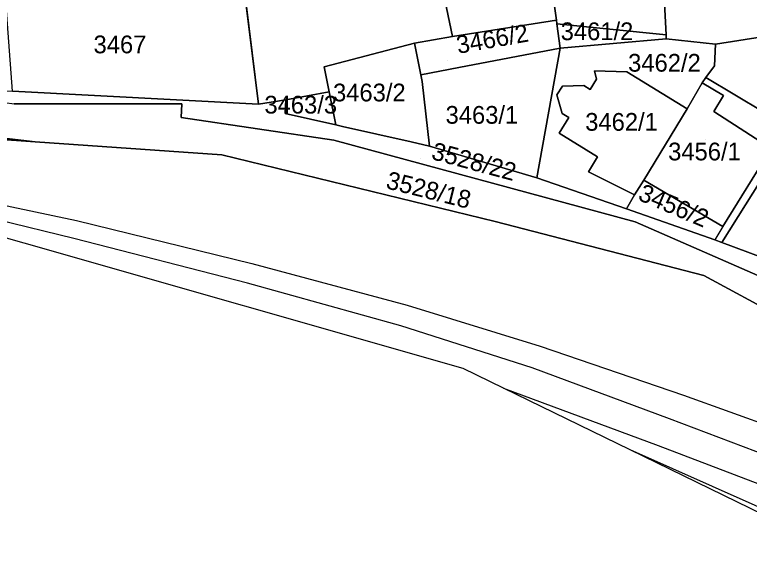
# Model space of a CAD drawing. Extents: x -262657 to -261595, y -1238015 to -1237156.
# Drawn here: x -262269.2 to -262186.5, y -1237601 to -1237540.4 of the extents above; entities that cross this region are included whole.
import ezdxf

# ---------------------------------------------------------------- set-up
doc = ezdxf.new("R2010")
doc.units = 0
for name, color, linetype in [('body_kn', 7, 'Continuous'), ('kladpar_druhypozemkov', 7, 'Continuous'), ('kladpar_hranice', 7, 'Continuous'), ('kladpar_parcelnecisla', 7, 'Continuous'), ('kladpar_plochy', 7, 'Continuous'), ('zappar_hrandruhpozemk', 7, 'Continuous')]:
    doc.layers.add(name, color=color, linetype=linetype)

msp = doc.modelspace()

# ---------------------------------------------------------------- linework, layer by layer
at = {"layer": 'body_kn'}
for p, q in [((-262208.22, -1237541.03), (-262208.22, -1237541.03)), ((-262208.16, -1237541.45), (-262208.16, -1237541.45)), ((-262208.16, -1237541.45), (-262208.16, -1237541.45)), ((-262219.93, -1237542.86), (-262219.93, -1237542.86)), ((-262195.87, -1237542.69), (-262195.87, -1237542.69)), ((-262195.87, -1237542.69), (-262195.87, -1237542.69)), ((-262224.18, -1237543.63), (-262224.18, -1237543.63)), ((-262224.18, -1237543.63), (-262224.18, -1237543.63)), ((-262195.85, -1237543.12), (-262195.85, -1237543.12)), ((-262190.29, -1237543.75), (-262190.29, -1237543.75)), ((-262207.78, -1237544.2), (-262207.78, -1237544.2)), ((-262207.78, -1237544.2), (-262207.78, -1237544.2)), ((-262234.38, -1237546.3), (-262234.38, -1237546.3)), ((-262234.38, -1237546.3), (-262234.38, -1237546.3)), ((-262190.39, -1237546.16), (-262190.39, -1237546.16)), ((-262219.21, -1237546.37), (-262219.21, -1237546.37)), ((-262203.93, -1237546.72), (-262203.93, -1237546.72)), ((-262200.28, -1237546.85), (-262200.28, -1237546.85)), ((-262223.5, -1237547.17), (-262223.5, -1237547.17)), ((-262223.5, -1237547.17), (-262223.5, -1237547.17)), ((-262223.35, -1237547.95), (-262223.35, -1237547.95)), ((-262203.69, -1237547.69), (-262203.69, -1237547.69)), ((-262191.37, -1237547.49), (-262191.37, -1237547.49)), ((-262207.54, -1237548.46), (-262207.54, -1237548.46)), ((-262205.14, -1237548.38), (-262205.14, -1237548.38)), ((-262191.8, -1237548.08), (-262191.8, -1237548.08)), ((-262233.82, -1237549.1), (-262233.82, -1237549.1)), ((-262208.15, -1237549.45), (-262208.15, -1237549.45)), ((-262204.4, -1237548.84), (-262204.4, -1237548.84)), ((-262189.4, -1237549.52), (-262189.4, -1237549.52)), ((-262238.68, -1237550.01), (-262238.68, -1237550.01)), ((-262238.68, -1237550.01), (-262238.68, -1237550.01)), ((-262250.41, -1237550.47), (-262250.41, -1237550.47)), ((-262241.76, -1237550.48), (-262241.76, -1237550.48)), ((-262241.76, -1237550.48), (-262241.76, -1237550.48)), ((-262193.47, -1237551.01), (-262193.47, -1237551.01)), ((-262193.47, -1237551.01), (-262193.47, -1237551.01)), ((-262250.47, -1237552.01), (-262250.47, -1237552.01)), ((-262238.76, -1237551.55), (-262238.76, -1237551.55)), ((-262207.55, -1237551.54), (-262207.55, -1237551.54)), ((-262206.82, -1237551.98), (-262206.82, -1237551.98)), ((-262190.48, -1237551.32), (-262190.48, -1237551.32)), ((-262233.07, -1237552.83), (-262233.07, -1237552.83)), ((-262232.32, -1237553), (-262232.32, -1237553)), ((-262233.3, -1237554.55), (-262233.3, -1237554.55)), ((-262207.92, -1237553.76), (-262207.92, -1237553.76)), ((-262266.92, -1237554.73), (-262266.92, -1237554.73)), ((-262266.92, -1237554.73), (-262266.92, -1237554.73)), ((-262224.57, -1237554.75), (-262224.57, -1237554.75)), ((-262222.49, -1237555.21), (-262222.49, -1237555.21)), ((-262245.89, -1237556.21), (-262245.89, -1237556.21)), ((-262203.57, -1237556.42), (-262203.57, -1237556.42)), ((-262204.61, -1237558.11), (-262204.61, -1237558.11)), ((-262210.43, -1237558.79), (-262210.43, -1237558.79)), ((-262198.38, -1237559.06), (-262198.38, -1237559.06)), ((-262199.41, -1237560.7), (-262199.41, -1237560.7)), ((-262200.33, -1237562.28), (-262200.33, -1237562.28)), ((-262200.33, -1237562.28), (-262200.33, -1237562.28)), ((-262262.26, -1237563.6), (-262262.26, -1237563.6)), ((-262215.1, -1237563.73), (-262215.1, -1237563.73)), ((-262199.34, -1237563.75), (-262199.34, -1237563.75)), ((-262189.46, -1237564.28), (-262189.46, -1237564.28)), ((-262189.46, -1237564.28), (-262189.46, -1237564.28)), ((-262262.57, -1237565.64), (-262262.57, -1237565.64)), ((-262190.37, -1237565.77), (-262190.37, -1237565.77)), ((-262189.59, -1237566.07), (-262189.59, -1237566.07)), ((-262189.59, -1237566.07), (-262189.59, -1237566.07)), ((-262242.52, -1237568.45), (-262242.52, -1237568.45)), ((-262191.61, -1237569.82), (-262191.61, -1237569.82)), ((-262243, -1237570.66), (-262243, -1237570.66)), ((-262225.04, -1237573.15), (-262225.04, -1237573.15)), ((-262225.73, -1237575.48), (-262225.73, -1237575.48)), ((-262210.05, -1237577.76), (-262210.05, -1237577.76)), ((-262210.94, -1237580.19), (-262210.94, -1237580.19)), ((-262218.71, -1237580.27), (-262218.71, -1237580.27)), ((-262214.16, -1237582.49), (-262214.16, -1237582.49)), ((-262214.16, -1237582.49), (-262214.16, -1237582.49)), ((-262193.89, -1237583.28), (-262193.89, -1237583.28)), ((-262195.46, -1237585.94), (-262195.46, -1237585.94)), ((-262196.75, -1237588.97), (-262196.75, -1237588.97)), ((-262199.91, -1237589.44), (-262199.91, -1237589.44))]:
    msp.add_line(p, q, dxfattribs=at)
at = {"layer": 'kladpar_druhypozemkov'}
for p, q in [((-262257.74, -1237542.78), (-262257.74, -1237542.78)), ((-262207.05, -1237543.34), (-262207.05, -1237543.34)), ((-262220.46, -1237545.54), (-262220.46, -1237545.54)), ((-262194.78, -1237545.53), (-262194.78, -1237545.53)), ((-262228.31, -1237548.21), (-262228.31, -1237548.21)), ((-262235.7, -1237549.97), (-262235.7, -1237549.97)), ((-262216.36, -1237551.14), (-262216.36, -1237551.14)), ((-262200.53, -1237551.88), (-262200.53, -1237551.88)), ((-262191.38, -1237554.42), (-262191.38, -1237554.42)), ((-262223.53, -1237556.65), (-262223.53, -1237556.65)), ((-262221.06, -1237560.33), (-262221.06, -1237560.33))]:
    msp.add_line(p, q, dxfattribs=at)
at = {"layer": 'kladpar_hranice'}
msp.add_line((-262266.92, -1237554.73), (-262300.35, -1237552.38), dxfattribs=at)
for points in [[(-262189.61, -1237529.35), (-262189.98, -1237522.27), (-262188.07, -1237522.17), (-262188.55, -1237512.9), (-262184.64, -1237512.65), (-262184.91, -1237529.32), (-262185.04, -1237542.92), (-262190.29, -1237543.75), (-262195.85, -1237543.12), (-262195.87, -1237542.69), (-262197.1, -1237519.2), (-262197.92, -1237504)], [(-262195.87, -1237542.69), (-262208.16, -1237541.45), (-262208.22, -1237541.03), (-262210, -1237528.34), (-262204.01, -1237528.11), (-262202.25, -1237528.05), (-262202.43, -1237519.38), (-262197.68, -1237519.2), (-262197.1, -1237519.2), (-262195.87, -1237542.69)], [(-262244.6, -1237526.72), (-262232, -1237525.29), (-262229.63, -1237525.03), (-262223.16, -1237527.38), (-262219.93, -1237542.86), (-262224.18, -1237543.63), (-262234.38, -1237546.3)], [(-262234.38, -1237546.3), (-262233.82, -1237549.1), (-262238.68, -1237550.01), (-262241.76, -1237550.48), (-262243.58, -1237535.83), (-262244.6, -1237526.72)], [(-262210, -1237528.34), (-262208.22, -1237541.03), (-262219.93, -1237542.86), (-262223.16, -1237527.38)], [(-262241.76, -1237550.48), (-262269.47, -1237549.04), (-262270.96, -1237529.28), (-262265.84, -1237528.72), (-262265.82, -1237529.24), (-262265.52, -1237536.87), (-262253.53, -1237536.4), (-262243.58, -1237535.83), (-262241.76, -1237550.48)], [(-262224.18, -1237543.63), (-262219.93, -1237542.86), (-262208.22, -1237541.03), (-262208.16, -1237541.45), (-262207.78, -1237544.2), (-262219.21, -1237546.37), (-262223.5, -1237547.17), (-262224.18, -1237543.63)], [(-262208.16, -1237541.45), (-262195.87, -1237542.69), (-262195.85, -1237543.12), (-262207.78, -1237544.2), (-262208.16, -1237541.45)], [(-262181.83, -1237568.98), (-262189.59, -1237566.07), (-262181.58, -1237553.36), (-262191.37, -1237547.49), (-262190.39, -1237546.16), (-262190.29, -1237543.75), (-262185.04, -1237542.92), (-262172.97, -1237543.92), (-262172.13, -1237544.35), (-262167.81, -1237546.39), (-262173.7, -1237557.32), (-262174.62, -1237556.9), (-262176.21, -1237559.66), (-262177.64, -1237562.07), (-262178.13, -1237562.91), (-262181.14, -1237561.11), (-262183.96, -1237565.59), (-262180.82, -1237567.28), (-262181.83, -1237568.98)], [(-262234.38, -1237546.3), (-262224.18, -1237543.63), (-262223.5, -1237547.17), (-262223.35, -1237547.95), (-262222.49, -1237555.21), (-262224.57, -1237554.75), (-262232.32, -1237553), (-262233.07, -1237552.83), (-262233.82, -1237549.1), (-262234.38, -1237546.3)], [(-262200.33, -1237562.28), (-262210.43, -1237558.79), (-262207.78, -1237544.2), (-262195.85, -1237543.12), (-262190.29, -1237543.75), (-262190.39, -1237546.16), (-262191.37, -1237547.49), (-262191.8, -1237548.08), (-262193.47, -1237551.01), (-262200.28, -1237546.85), (-262203.93, -1237546.72), (-262203.69, -1237547.69), (-262204.4, -1237548.84), (-262205.14, -1237548.38), (-262207.54, -1237548.46), (-262208.15, -1237549.45), (-262207.55, -1237551.54), (-262206.82, -1237551.98), (-262207.92, -1237553.76), (-262203.57, -1237556.42), (-262204.61, -1237558.11), (-262199.41, -1237560.7), (-262200.33, -1237562.28)], [(-262223.5, -1237547.17), (-262219.21, -1237546.37), (-262207.78, -1237544.2), (-262210.43, -1237558.79), (-262222.49, -1237555.21), (-262223.35, -1237547.95), (-262223.5, -1237547.17)], [(-262193.47, -1237551.01), (-262198.38, -1237559.06), (-262199.41, -1237560.7), (-262204.61, -1237558.11), (-262203.57, -1237556.42), (-262207.92, -1237553.76), (-262206.82, -1237551.98), (-262207.55, -1237551.54), (-262208.15, -1237549.45), (-262207.54, -1237548.46), (-262205.14, -1237548.38), (-262204.4, -1237548.84), (-262203.69, -1237547.69), (-262203.93, -1237546.72), (-262200.28, -1237546.85), (-262193.47, -1237551.01)], [(-262189.59, -1237566.07), (-262190.37, -1237565.77), (-262200.33, -1237562.28), (-262199.41, -1237560.7), (-262198.38, -1237559.06), (-262189.46, -1237564.28), (-262184.02, -1237555.5), (-262190.48, -1237551.32), (-262189.4, -1237549.52), (-262191.8, -1237548.08), (-262191.37, -1237547.49), (-262181.58, -1237553.36), (-262189.59, -1237566.07)], [(-262284.57, -1237548.36), (-262280.56, -1237548.52), (-262275.85, -1237548.71), (-262269.47, -1237549.04), (-262241.76, -1237550.48), (-262238.68, -1237550.01), (-262238.76, -1237551.55), (-262233.07, -1237552.83), (-262232.32, -1237553), (-262224.57, -1237554.75), (-262222.49, -1237555.21), (-262210.43, -1237558.79), (-262200.33, -1237562.28), (-262190.37, -1237565.77), (-262189.59, -1237566.07), (-262181.83, -1237568.98), (-262172.07, -1237573.52)], [(-262193.47, -1237551.01), (-262191.8, -1237548.08), (-262189.4, -1237549.52), (-262190.48, -1237551.32), (-262184.02, -1237555.5), (-262189.46, -1237564.28), (-262198.38, -1237559.06), (-262193.47, -1237551.01)], [(-262238.68, -1237550.01), (-262233.82, -1237549.1), (-262233.07, -1237552.83), (-262238.76, -1237551.55), (-262238.68, -1237550.01)], [(-262163.92, -1237579.25), (-262199.34, -1237563.75), (-262233.3, -1237554.55), (-262250.47, -1237552.01), (-262250.41, -1237550.47), (-262269.27, -1237550.46)], [(-262269.27, -1237550.46), (-262250.41, -1237550.47), (-262250.47, -1237552.01), (-262233.3, -1237554.55), (-262199.34, -1237563.75), (-262163.92, -1237579.25)], [(-262021.16, -1237749.53), (-262023.07, -1237746.54), (-262062.32, -1237685.22), (-262069, -1237678.62), (-262099.55, -1237648.46), (-262139.84, -1237618.74), (-262199.91, -1237589.44), (-262214.16, -1237582.49), (-262218.71, -1237580.27), (-262317.63, -1237552.02)], [(-262300.35, -1237552.38), (-262290.64, -1237551.94), (-262266.92, -1237554.73)], [(-262266.92, -1237554.73), (-262290.64, -1237551.94), (-262300.35, -1237552.38)], [(-262300.35, -1237552.38), (-262266.92, -1237554.73), (-262245.89, -1237556.21), (-262215.1, -1237563.73), (-262191.61, -1237569.82), (-262182.88, -1237574.53), (-262168.75, -1237582.94), (-262143.5, -1237598.35), (-262084.62, -1237634.29), (-262085.82, -1237636.26), (-262084.08, -1237640.44), (-262083.99, -1237644.63), (-262083.24, -1237649.32), (-262080.3, -1237653.05), (-262067.75, -1237663.13)], [(-262143.5, -1237598.35), (-262168.75, -1237582.94), (-262182.88, -1237574.53), (-262191.61, -1237569.82), (-262215.1, -1237563.73), (-262245.89, -1237556.21), (-262266.92, -1237554.73)]]:
    msp.add_lwpolyline(points, dxfattribs=at)
at = {"layer": 'kladpar_plochy'}
for p, q in [((-262223.16, -1237527.38), (-262219.93, -1237542.86)), ((-262241.76, -1237550.48), (-262243.58, -1237535.83)), ((-262219.93, -1237542.86), (-262224.18, -1237543.63)), ((-262224.18, -1237543.63), (-262234.38, -1237546.3)), ((-262234.38, -1237546.3), (-262233.82, -1237549.1)), ((-262233.82, -1237549.1), (-262238.68, -1237550.01)), ((-262238.68, -1237550.01), (-262241.76, -1237550.48))]:
    msp.add_line(p, q, dxfattribs=at)
for points in [[(-262197.92, -1237504), (-262192.03, -1237505.31), (-262191.72, -1237511.18), (-262195.66, -1237511.38), (-262194.72, -1237529.61), (-262194.68, -1237530.43), (-262189.57, -1237530.17), (-262189.61, -1237529.35), (-262189.98, -1237522.27), (-262188.07, -1237522.17), (-262188.55, -1237512.9), (-262184.64, -1237512.65), (-262184.91, -1237529.32), (-262185.04, -1237542.92), (-262190.29, -1237543.75), (-262195.85, -1237543.12), (-262195.87, -1237542.69), (-262197.1, -1237519.2)], [(-262195.87, -1237542.69), (-262208.16, -1237541.45), (-262208.22, -1237541.03), (-262210, -1237528.34), (-262204.01, -1237528.11), (-262202.25, -1237528.05), (-262202.43, -1237519.38), (-262197.68, -1237519.2), (-262197.1, -1237519.2)], [(-262241.76, -1237550.48), (-262269.47, -1237549.04), (-262270.96, -1237529.28), (-262265.84, -1237528.72), (-262265.82, -1237529.24), (-262265.52, -1237536.87), (-262253.53, -1237536.4), (-262243.58, -1237535.83)], [(-262224.18, -1237543.63), (-262219.93, -1237542.86), (-262208.22, -1237541.03), (-262208.16, -1237541.45), (-262207.78, -1237544.2), (-262219.21, -1237546.37), (-262223.5, -1237547.17)], [(-262208.16, -1237541.45), (-262195.87, -1237542.69), (-262195.85, -1237543.12), (-262207.78, -1237544.2)], [(-262181.83, -1237568.98), (-262189.59, -1237566.07), (-262181.58, -1237553.36), (-262191.37, -1237547.49), (-262190.39, -1237546.16), (-262190.29, -1237543.75), (-262185.04, -1237542.92), (-262172.97, -1237543.92), (-262172.13, -1237544.35), (-262167.81, -1237546.39), (-262173.7, -1237557.32), (-262174.62, -1237556.9), (-262176.21, -1237559.66), (-262177.64, -1237562.07), (-262178.13, -1237562.91), (-262181.14, -1237561.11), (-262183.96, -1237565.59), (-262180.82, -1237567.28)], [(-262234.38, -1237546.3), (-262224.18, -1237543.63), (-262223.5, -1237547.17), (-262223.35, -1237547.95), (-262222.49, -1237555.21), (-262224.57, -1237554.75), (-262232.32, -1237553), (-262233.07, -1237552.83), (-262233.82, -1237549.1)], [(-262200.33, -1237562.28), (-262210.43, -1237558.79), (-262207.78, -1237544.2), (-262195.85, -1237543.12), (-262190.29, -1237543.75), (-262190.39, -1237546.16), (-262191.37, -1237547.49), (-262191.8, -1237548.08), (-262193.47, -1237551.01), (-262200.28, -1237546.85), (-262203.93, -1237546.72), (-262203.69, -1237547.69), (-262204.4, -1237548.84), (-262205.14, -1237548.38), (-262207.54, -1237548.46), (-262208.15, -1237549.45), (-262207.55, -1237551.54), (-262206.82, -1237551.98), (-262207.92, -1237553.76), (-262203.57, -1237556.42), (-262204.61, -1237558.11), (-262199.41, -1237560.7)], [(-262223.5, -1237547.17), (-262219.21, -1237546.37), (-262207.78, -1237544.2), (-262210.43, -1237558.79), (-262222.49, -1237555.21), (-262223.35, -1237547.95)], [(-262193.47, -1237551.01), (-262198.38, -1237559.06), (-262199.41, -1237560.7), (-262204.61, -1237558.11), (-262203.57, -1237556.42), (-262207.92, -1237553.76), (-262206.82, -1237551.98), (-262207.55, -1237551.54), (-262208.15, -1237549.45), (-262207.54, -1237548.46), (-262205.14, -1237548.38), (-262204.4, -1237548.84), (-262203.69, -1237547.69), (-262203.93, -1237546.72), (-262200.28, -1237546.85)], [(-262269.27, -1237550.46), (-262250.41, -1237550.47), (-262250.47, -1237552.01), (-262233.3, -1237554.55), (-262199.34, -1237563.75), (-262163.92, -1237579.25), (-262143.52, -1237592.34), (-262144.39, -1237597.16), (-262143.5, -1237598.35), (-262168.75, -1237582.94), (-262182.88, -1237574.53), (-262191.61, -1237569.82), (-262215.1, -1237563.73), (-262245.89, -1237556.21), (-262266.92, -1237554.73), (-262290.64, -1237551.94), (-262300.35, -1237552.38), (-262305.92, -1237551.99), (-262307.78, -1237550.29), (-262309.76, -1237547.34), (-262302.19, -1237547.65), (-262284.57, -1237548.36)], [(-262189.59, -1237566.07), (-262190.37, -1237565.77), (-262200.33, -1237562.28), (-262199.41, -1237560.7), (-262198.38, -1237559.06), (-262189.46, -1237564.28), (-262184.02, -1237555.5), (-262190.48, -1237551.32), (-262189.4, -1237549.52), (-262191.8, -1237548.08), (-262191.37, -1237547.49), (-262181.58, -1237553.36)], [(-262193.47, -1237551.01), (-262191.8, -1237548.08), (-262189.4, -1237549.52), (-262190.48, -1237551.32), (-262184.02, -1237555.5), (-262189.46, -1237564.28), (-262198.38, -1237559.06)], [(-262238.68, -1237550.01), (-262233.82, -1237549.1), (-262233.07, -1237552.83), (-262238.76, -1237551.55)], [(-262266.92, -1237554.73), (-262300.35, -1237552.38), (-262290.64, -1237551.94)]]:
    msp.add_lwpolyline(points, close=True, dxfattribs=at)
for points in [[(-262210, -1237528.34), (-262208.22, -1237541.03), (-262219.93, -1237542.86), (-262223.16, -1237527.38)], [(-262269.47, -1237549.04), (-262241.76, -1237550.48), (-262238.68, -1237550.01), (-262238.76, -1237551.55), (-262233.07, -1237552.83), (-262232.32, -1237553), (-262224.57, -1237554.75), (-262222.49, -1237555.21), (-262210.43, -1237558.79), (-262200.33, -1237562.28), (-262190.37, -1237565.77), (-262189.59, -1237566.07), (-262181.83, -1237568.98), (-262172.07, -1237573.52), (-262167.88, -1237575.6), (-262156.89, -1237581.09), (-262163.92, -1237579.25), (-262199.34, -1237563.75), (-262233.3, -1237554.55), (-262250.47, -1237552.01), (-262250.41, -1237550.47), (-262269.27, -1237550.46)], [(-262021.16, -1237749.53), (-262023.07, -1237746.54), (-262062.32, -1237685.22), (-262069, -1237678.62), (-262099.55, -1237648.46), (-262139.84, -1237618.74), (-262199.91, -1237589.44), (-262214.16, -1237582.49), (-262218.71, -1237580.27), (-262317.63, -1237552.02)], [(-262300.35, -1237552.38), (-262266.92, -1237554.73), (-262245.89, -1237556.21), (-262215.1, -1237563.73), (-262191.61, -1237569.82), (-262182.88, -1237574.53), (-262168.75, -1237582.94), (-262143.5, -1237598.35), (-262084.62, -1237634.29), (-262085.82, -1237636.26), (-262084.08, -1237640.44), (-262083.99, -1237644.63), (-262083.24, -1237649.32), (-262080.3, -1237653.05), (-262067.75, -1237663.13)]]:
    msp.add_lwpolyline(points, dxfattribs=at)
at = {"layer": 'zappar_hrandruhpozemk'}
for p, q in [((-262262.57, -1237565.64), (-262287.08, -1237559.6)), ((-262262.26, -1237563.6), (-262242.52, -1237568.45)), ((-262189.46, -1237564.28), (-262190.37, -1237565.77))]:
    msp.add_line(p, q, dxfattribs=at)
for points in [[(-262305.92, -1237551.99), (-262305.71, -1237552.19), (-262302.73, -1237554.04), (-262286.82, -1237558.42), (-262262.26, -1237563.6)], [(-262168.16, -1237597.22), (-262184.37, -1237590.16), (-262195.46, -1237585.94), (-262210.94, -1237580.19), (-262225.73, -1237575.48), (-262243, -1237570.66), (-262262.57, -1237565.64)], [(-262242.52, -1237568.45), (-262225.04, -1237573.15), (-262210.05, -1237577.76), (-262193.89, -1237583.28), (-262183.48, -1237587.04), (-262166.53, -1237595)], [(-262214.16, -1237582.49), (-262196.75, -1237588.97), (-262185.35, -1237593.32), (-262169.42, -1237600.33)], [(-262169.06, -1237603.51), (-262176.55, -1237599.84), (-262199.91, -1237589.44)]]:
    msp.add_lwpolyline(points, dxfattribs=at)

# ---------------------------------------------------------------- texts
at = {"layer": 'kladpar_parcelnecisla'}
for s, p in [('3461/2', (-262207.73, -1237543.28)), ('3467', (-262260.345, -1237544.76)), ('3462/2', (-262200.136, -1237546.83)), ('3463/2', (-262233.371, -1237550.18)), ('3463/3', (-262241.097, -1237551.55)), ('3463/1', (-262220.695, -1237552.7)), ('3462/1', (-262204.97, -1237553.49)), ('3456/1', (-262195.628, -1237556.83))]:
    msp.add_text(s, height=2, dxfattribs=at).set_placement(p)
for s, rotation, p in [('3466/2', 10, (-262219.289, -1237544.83)), ('3528/22', 345, (-262222.41, -1237556.665)), ('3528/18', 346, (-262227.518, -1237559.957)), ('3456/2', 337, (-262199.14, -1237561.24))]:
    msp.add_text(s, height=2, rotation=rotation, dxfattribs=at).set_placement(p)

doc.saveas('drawing.dxf')
